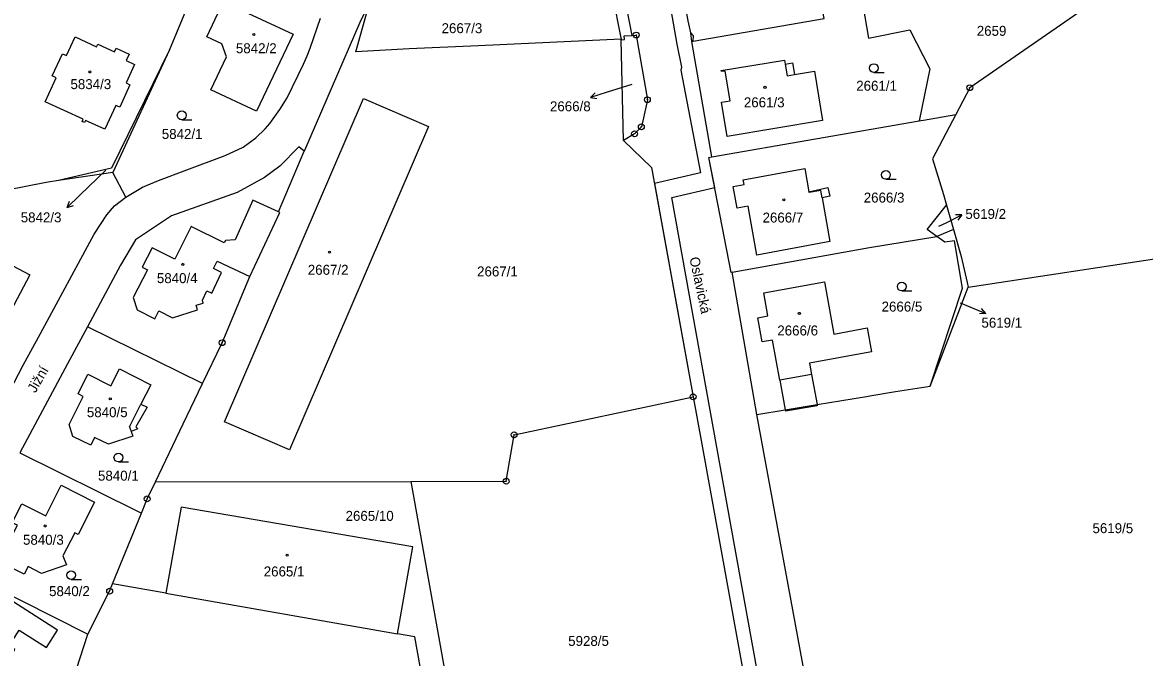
# Model space of a CAD drawing. Extents: x -644096 to -634268, y -1141430 to -1133463.
# Drawn here: x -639819.5 to -639627.9, y -1138823.3 to -1138714.8 of the extents above; entities that cross this region are included whole.
import ezdxf

# ---------------------------------------------------------------- set-up
doc = ezdxf.new("R2010")
doc.units = 0
for name, color, linetype in [('_CIVIL_CONSTRUCTION', 7, 'Continuous'), ('B_Hranice _3D', 7, 'Continuous'), ('M_Svah_Nasyp', 7, 'Continuous'), ('M_Svah_Zarez', 7, 'Continuous'), ('svrsek_osa_sjezdy', 7, 'Continuous'), ('svrsek_osa_terminal_VRT', 7, 'Continuous'), ('svrsek_osa_VRT', 7, 'Continuous'), ('svrsek_popisy_VRT', 7, 'Continuous'), ('terminal_VRT', 7, 'Continuous')]:
    doc.layers.add(name, color=color, linetype=linetype)

msp = doc.modelspace()

# ---------------------------------------------------------------- linework, layer by layer
at = {"layer": '_CIVIL_CONSTRUCTION'}
for centre, radius in [((-639714.69, -1138716.99), 0.5), ((-639714.69, -1138716.99), 0.0303), ((-639657.76, -1138725.98), 0.5), ((-639657.76, -1138725.98), 0.0303), ((-639712.79, -1138728.03), 0.5), ((-639712.79, -1138728.03), 0.0303), ((-639713.82, -1138732.65), 0.5), ((-639714.98, -1138733.84), 0.5), ((-639714.98, -1138733.84), 0.0303), ((-639713.82, -1138732.65), 0.0303), ((-639785.39, -1138769.52), 0.5), ((-639785.39, -1138769.52), 0.0303), ((-639704.99, -1138778.75), 0.5), ((-639704.99, -1138778.75), 0.0303), ((-639735.54, -1138785.23), 0.5), ((-639735.54, -1138785.23), 0.0303), ((-639736.89, -1138793.17), 0.5), ((-639736.89, -1138793.17), 0.0303), ((-639798.18, -1138796.18), 0.5), ((-639798.18, -1138796.18), 0.0303), ((-639804.58, -1138811.94), 0.5), ((-639804.58, -1138811.94), 0.0303)]:
    msp.add_circle(centre, radius, dxfattribs=at)
at = {"layer": 'B_Hranice _3D'}
for points in [[(-639710.19, -1138704.51), (-639707.75, -1138718.55), (-639706.98, -1138722.49), (-639707.1, -1138723), (-639703.72, -1138740.51), (-639711.6, -1138742.31), (-639704.99, -1138778.75), (-639703.51, -1138786.84), (-639694.29, -1138837.72), (-639694.86, -1138837.8), (-639693.53, -1138848.16), (-639695.07, -1138850.69), (-639697.61, -1138852.33), (-639698.6, -1138852.6), (-639697.11, -1138868.12)], [(-639692.1, -1138836.17), (-639698.53, -1138800.59), (-639708.6, -1138744.7), (-639701.3, -1138743.03), (-639702.3, -1138737.89), (-639701.78, -1138737.79), (-639705.21, -1138718.08), (-639705.39, -1138716.62), (-639705.82, -1138714.57)]]:
    msp.add_lwpolyline(points, dxfattribs=at)
at = {"layer": 'M_Svah_Nasyp'}
for p, q in [((-639718.72, -1138710.4), (-639717.39, -1138717.16)), ((-639717.39, -1138717.16), (-639717.29, -1138717.67)), ((-639689.27, -1138721.94), (-639688.92, -1138723.95)), ((-639688.92, -1138723.95), (-639687.68, -1138723.74)), ((-639683.2, -1138743.51), (-639685.17, -1138743.89)), ((-639682.98, -1138744.76), (-639683.2, -1138743.51)), ((-639685.17, -1138743.89), (-639685.21, -1138743.77)), ((-639690.19, -1138775.93), (-639689.25, -1138780.98)), ((-639684.75, -1138774.95), (-639683.83, -1138780.08)), ((-639801.22, -1138783.85), (-639799.24, -1138779.98)), ((-639689.25, -1138780.98), (-639689.21, -1138781.22)), ((-639683.79, -1138780.3), (-639689.21, -1138781.22)), ((-639683.83, -1138780.08), (-639683.79, -1138780.3)), ((-639801.22, -1138783.85), (-639800.9, -1138784.67))]:
    msp.add_line(p, q, dxfattribs=at)
for points in [[(-639775.78, -1138747.16), (-639780.14, -1138745.19), (-639783.17, -1138751.94), (-639784.81, -1138752.04)], [(-639784.81, -1138752.04), (-639785.06, -1138752.44), (-639790.64, -1138749.65), (-639793.44, -1138755.24), (-639797.35, -1138753.29), (-639799.01, -1138756.61), (-639798.12, -1138757.07), (-639800.57, -1138761.82), (-639799.86, -1138763.93), (-639796.87, -1138765.45), (-639796.19, -1138764.1), (-639793.88, -1138765.26), (-639789.59, -1138763.92), (-639789.82, -1138763.08)], [(-639788.02, -1138760.65), (-639787.15, -1138761.06), (-639785.49, -1138757.51), (-639786.87, -1138756.86)], [(-639786.87, -1138756.86), (-639786.24, -1138755.61), (-639780.64, -1138758.21)], [(-639789.82, -1138763.08), (-639788.61, -1138762.75), (-639788.76, -1138762.27), (-639788.02, -1138760.65)]]:
    msp.add_lwpolyline(points, dxfattribs=at)
at = {"layer": 'M_Svah_Zarez'}
for centre in [(-639779.98, -1138716.88), (-639807.95, -1138723.29), (-639692.71, -1138725.92), (-639689.48, -1138745.13), (-639767.04, -1138754.05), (-639792.09, -1138756.14), (-639686.85, -1138764.51), (-639804.47, -1138779.11), (-639815.6, -1138800.8), (-639774.28, -1138805.77)]:
    msp.add_circle(centre, 0.175, dxfattribs=at)
at = {"layer": 'svrsek_osa_sjezdy'}
for p, q in [((-639674.13, -1138723.38), (-639672.38, -1138723.38)), ((-639792.28, -1138731.44), (-639790.53, -1138731.44)), ((-639672.07, -1138741.62), (-639670.32, -1138741.62)), ((-639669.37, -1138760.68), (-639667.62, -1138760.68)), ((-639803.09, -1138789.88), (-639801.34, -1138789.88)), ((-639811.15, -1138809.96), (-639809.4, -1138809.96))]:
    msp.add_line(p, q, dxfattribs=at)
for centre in [(-639674.13, -1138722.63), (-639792.28, -1138730.69), (-639672.07, -1138740.87), (-639669.37, -1138759.93), (-639803.09, -1138789.13), (-639811.15, -1138809.21)]:
    msp.add_circle(centre, 0.75, dxfattribs=at)
at = {"layer": 'svrsek_osa_terminal_VRT'}
msp.add_arc((-642050.26, -1145189.6), 8802.25, 41.413152, 75.317049, dxfattribs=at)
at = {"layer": 'svrsek_popisy_VRT'}
for p, q in [((-639715.42, -1138725.44), (-639719.65, -1138726.76)), ((-639719.65, -1138726.76), (-639722.52, -1138727.64)), ((-639722.52, -1138727.64), (-639721.71, -1138726.87)), ((-639722.52, -1138727.64), (-639721.42, -1138727.82)), ((-639805.26, -1138740.06), (-639809.67, -1138744.32)), ((-639809.67, -1138744.32), (-639811.83, -1138746.41)), ((-639811.83, -1138746.41), (-639811.46, -1138745.35)), ((-639811.83, -1138746.41), (-639810.76, -1138746.07)), ((-639663.02, -1138749.61), (-639661.8, -1138749.03)), ((-639661.8, -1138749.03), (-639659.1, -1138747.71)), ((-639659.1, -1138747.71), (-639660.22, -1138747.7)), ((-639659.1, -1138747.71), (-639659.78, -1138748.6)), ((-639659.4, -1138762.69), (-639657.77, -1138763.37)), ((-639657.77, -1138763.37), (-639655.01, -1138764.54)), ((-639655.01, -1138764.54), (-639656.12, -1138764.61)), ((-639655.01, -1138764.54), (-639655.73, -1138763.69))]:
    msp.add_line(p, q, dxfattribs=at)
at = {"layer": 'terminal_VRT'}
for p, q in [((-639790.54, -1138710.24), (-639794.45, -1138719.64)), ((-639716.69, -1138710.57), (-639715.45, -1138717.04)), ((-639716.87, -1138735.02), (-639717.24, -1138717.79)), ((-639794.45, -1138719.64), (-639804.04, -1138740.46)), ((-639701.78, -1138737.79), (-639666.42, -1138731.66)), ((-639804.04, -1138740.46), (-639813.31, -1138741.83)), ((-639801.82, -1138744.67), (-639804.04, -1138740.46)), ((-639661.73, -1138746.06), (-639660.51, -1138750.18)), ((-639660.51, -1138750.18), (-639663.38, -1138751.38)), ((-639658.04, -1138760.04), (-639615.92, -1138753.63)), ((-639694.11, -1138781.79), (-639698.34, -1138757.49)), ((-639664.52, -1138776.93), (-639658.04, -1138760.04)), ((-639788.73, -1138776.49), (-639808.38, -1138766.83)), ((-639796.78, -1138793.27), (-639753.15, -1138793.2)), ((-639753.15, -1138793.2), (-639744.04, -1138844.21)), ((-639804.08, -1138810.71), (-639799.17, -1138798.61)), ((-639795.01, -1138812.29), (-639804.08, -1138810.71)), ((-639795.01, -1138812.29), (-639755.46, -1138819.2)), ((-639810.25, -1138825.23), (-639808.3, -1138819.29))]:
    msp.add_line(p, q, dxfattribs=at)
for points in [[(-639704.96, -1138718.04), (-639704.94, -1138717.14), (-639705.39, -1138716.62), (-639705.82, -1138714.57), (-639707.66, -1138704.45)], [(-639784.66, -1138720.73), (-639785.44, -1138718.48), (-639788.01, -1138717.29), (-639785.15, -1138711.29), (-639780.99, -1138713.24), (-639773.28, -1138716.85), (-639779.52, -1138729.98), (-639787.32, -1138726.34), (-639784.66, -1138720.73)], [(-639771.35, -1138736.84), (-639771.27, -1138736.66), (-639761.83, -1138714.77), (-639760.73, -1138712.58)], [(-639717.24, -1138717.79), (-639717.29, -1138717.67), (-639741.63, -1138718.83), (-639753.47, -1138719.37), (-639762.55, -1138719.84), (-639760.54, -1138712.75)], [(-639704.96, -1138718.04), (-639682.64, -1138714.18), (-639682.85, -1138712.97)], [(-639676.03, -1138711.9), (-639675.05, -1138717.55), (-639667.99, -1138716.1), (-639664.56, -1138722.75), (-639666.42, -1138731.66)], [(-639636.91, -1138711.63), (-639657.76, -1138725.98), (-639660.16, -1138730.56)], [(-639801.82, -1138744.67), (-639798.97, -1138742.98), (-639796.23, -1138741.84), (-639791.42, -1138740.01), (-639784.85, -1138737.58), (-639781.79, -1138736.15), (-639779.63, -1138734.51), (-639778.05, -1138732.98), (-639777.24, -1138732.1), (-639775.53, -1138729.7), (-639774.29, -1138727.7), (-639771.5, -1138721.96), (-639770.86, -1138720.52), (-639770.36, -1138719.22), (-639768.59, -1138714.13)], [(-639801.79, -1138725.16), (-639801.11, -1138725.49), (-639802.86, -1138729.29), (-639803.54, -1138728.99), (-639805.41, -1138733.07), (-639808.68, -1138731.57), (-639808.88, -1138731.94), (-639809.28, -1138731.76), (-639809.1, -1138731.36), (-639815.58, -1138728.38), (-639813.7, -1138724.29), (-639814.38, -1138723.98), (-639812.63, -1138720.2), (-639811.95, -1138720.51), (-639810.47, -1138717.32), (-639806.83, -1138718.98), (-639806.62, -1138718.54), (-639803.77, -1138719.86), (-639803.49, -1138719.24), (-639801.27, -1138720.23), (-639801.77, -1138721.34), (-639800.33, -1138722.01), (-639801.79, -1138725.16)], [(-639717.24, -1138717.79), (-639716.72, -1138717.77), (-639716.75, -1138717.12), (-639715.45, -1138717.04)], [(-639715.45, -1138717.04), (-639714.69, -1138716.99), (-639712.79, -1138728.03), (-639713.82, -1138732.65), (-639714.98, -1138733.84), (-639716.87, -1138735.02)], [(-639701.78, -1138737.79), (-639705.21, -1138718.08), (-639704.96, -1138718.04)], [(-639794.45, -1138719.64), (-639804.28, -1138739.7), (-639813.31, -1138741.83)], [(-639687.68, -1138723.74), (-639684.27, -1138723.16), (-639682.87, -1138731.56), (-639699.16, -1138734.31), (-639700.14, -1138728.47), (-639698.66, -1138728.22), (-639699.51, -1138723.14), (-639700.15, -1138723.24), (-639700.19, -1138723.05), (-639689.38, -1138721.25), (-639689.27, -1138721.94), (-639688.01, -1138721.73), (-639687.68, -1138723.74)], [(-639761.27, -1138727.83), (-639750.18, -1138732.6), (-639773.88, -1138787.78), (-639784.95, -1138783.02), (-639761.27, -1138727.83)], [(-639666.42, -1138731.66), (-639666.09, -1138731.6), (-639665.66, -1138731.52), (-639660.16, -1138730.56)], [(-639660.16, -1138730.56), (-639664.12, -1138738.12), (-639662.24, -1138744.21), (-639661.73, -1138746.06)], [(-639716.87, -1138735.02), (-639712.09, -1138739.62), (-639704.99, -1138778.75)], [(-639771.35, -1138736.84), (-639772.29, -1138736.08), (-639775.53, -1138739.35), (-639778.17, -1138741.29), (-639782.81, -1138743.85), (-639794.01, -1138747.88), (-639800.18, -1138751.95), (-639802.71, -1138756.26), (-639808.38, -1138766.83)], [(-639788.73, -1138776.49), (-639785.39, -1138769.52), (-639780.64, -1138758.21), (-639775.55, -1138747.27), (-639775.78, -1138747.16), (-639771.35, -1138736.84)], [(-639698.34, -1138757.49), (-639698.5, -1138757.52), (-639702.3, -1138737.89), (-639701.78, -1138737.79)], [(-639696.44, -1138741.71), (-639685.9, -1138739.79), (-639685.21, -1138743.77), (-639681.99, -1138742.99), (-639681.65, -1138744.5), (-639682.98, -1138744.76), (-639681.64, -1138752.25), (-639694.08, -1138754.56), (-639695.58, -1138746.2), (-639697.44, -1138746.56), (-639698.13, -1138742.85), (-639696.24, -1138742.52), (-639696.44, -1138741.71)], [(-639813.31, -1138741.83), (-639815.41, -1138742.14), (-639841.84, -1138747.34)], [(-639824.08, -1138782.35), (-639819.32, -1138773.33), (-639816.4, -1138767.92), (-639807.22, -1138750.98), (-639805.04, -1138747.68), (-639803.75, -1138746.14), (-639801.82, -1138744.67)], [(-639663.38, -1138751.38), (-639665.03, -1138750.21), (-639661.73, -1138746.06)], [(-639830.34, -1138760.78), (-639830.94, -1138758.66), (-639834.63, -1138756.7), (-639833.49, -1138754.54), (-639833.76, -1138754.4), (-639833.44, -1138753.79), (-639833.16, -1138753.93), (-639831.55, -1138750.86), (-639818.18, -1138757.95), (-639822, -1138765.16), (-639824.63, -1138770.13), (-639824.98, -1138770.78), (-639833.31, -1138766.32), (-639830.34, -1138760.78)], [(-639660.51, -1138750.18), (-639659.2, -1138754.8), (-639658.19, -1138759.23), (-639658.04, -1138760.04)], [(-639698.34, -1138757.49), (-639674.9, -1138753.26), (-639663.38, -1138751.38)], [(-639664.52, -1138776.93), (-639659.02, -1138760.19), (-639660.36, -1138752.13), (-639662.02, -1138752.34), (-639663.38, -1138751.38)], [(-639685.1, -1138772.99), (-639684.75, -1138774.95), (-639690.19, -1138775.93), (-639691.43, -1138769.06), (-639693.18, -1138769.38), (-639693.92, -1138765.27), (-639692.21, -1138764.95), (-639692.93, -1138761.02), (-639682.57, -1138759.13), (-639680.95, -1138768.03), (-639675.28, -1138766.99), (-639674.54, -1138771.09), (-639685.1, -1138772.99)], [(-639808.38, -1138766.83), (-639811.76, -1138773.12), (-639819.94, -1138788.29)], [(-639808.28, -1138774.91), (-639804.39, -1138776.89), (-639802.92, -1138774), (-639797.58, -1138776.72), (-639799.24, -1138779.98), (-639798.17, -1138780.53), (-639800.09, -1138783.85), (-639799.77, -1138784.24), (-639800.9, -1138784.67), (-639800.6, -1138785.47), (-639804.78, -1138786.86), (-639807.14, -1138785.68), (-639807.81, -1138787.03), (-639810.85, -1138785.51), (-639811.51, -1138783.48), (-639809.09, -1138778.68), (-639809.98, -1138778.23), (-639808.28, -1138774.91)], [(-639796.78, -1138793.27), (-639792.02, -1138783.34), (-639788.73, -1138776.49)], [(-639694.11, -1138781.79), (-639689.25, -1138780.98), (-639683.83, -1138780.08), (-639675.37, -1138778.68), (-639674.83, -1138778.59), (-639670.46, -1138777.86), (-639664.52, -1138776.93)], [(-639753.15, -1138793.2), (-639736.89, -1138793.17), (-639735.54, -1138785.23), (-639704.99, -1138778.75)], [(-639704.99, -1138778.75), (-639703.51, -1138786.84), (-639694.29, -1138837.72), (-639694.86, -1138837.8)], [(-639669.81, -1138863.94), (-639670.56, -1138862.94), (-639670.81, -1138862.24), (-639671, -1138861.26), (-639671.06, -1138859.76), (-639670.77, -1138857.77), (-639670.78, -1138855.76), (-639671.14, -1138853.78), (-639671.75, -1138851.85), (-639672.64, -1138850.04), (-639673.86, -1138848.44), (-639675.25, -1138847.01), (-639676.83, -1138845.79), (-639678.12, -1138845), (-639678.95, -1138844.43), (-639680.48, -1138843.16), (-639681.47, -1138842.04), (-639681.87, -1138841.39), (-639680.61, -1138840.9), (-639682.3, -1138834.14), (-639683.24, -1138829.89), (-639685.2, -1138830.26), (-639694.11, -1138781.79)], [(-639819.94, -1138788.29), (-639799.7, -1138798.35), (-639799.17, -1138798.61)], [(-639799.17, -1138798.61), (-639798.18, -1138796.18), (-639796.78, -1138793.27)], [(-639822.79, -1138805.51), (-639820.31, -1138800.65), (-639821.23, -1138800.24), (-639819.59, -1138797.01), (-639815.48, -1138799.09), (-639812.83, -1138793.86), (-639807.16, -1138796.74), (-639809.94, -1138802.27), (-639810.53, -1138801.97), (-639812.55, -1138805.89), (-639811.94, -1138807.45), (-639816.21, -1138808.91), (-639818.49, -1138807.7), (-639819.19, -1138809.03), (-639822.13, -1138807.54), (-639822.79, -1138805.51)], [(-639755.46, -1138819.2), (-639752.85, -1138804.35), (-639792.36, -1138797.58), (-639795.01, -1138812.29)], [(-639830.89, -1138807.82), (-639825.63, -1138810.58), (-639808.3, -1138819.29)], [(-639808.3, -1138819.29), (-639804.58, -1138811.94), (-639804.08, -1138810.71)], [(-639823.73, -1138826.73), (-639823.87, -1138826.04), (-639822.65, -1138825.79), (-639822.74, -1138825.22), (-639820.74, -1138821.92), (-639821.75, -1138821.27), (-639820.03, -1138818.58), (-639815.38, -1138821.55), (-639813.48, -1138818.58), (-639823.16, -1138812.39), (-639824.88, -1138815.1), (-639826.65, -1138817.89), (-639830.34, -1138815.54), (-639832.28, -1138818.59), (-639831.4, -1138819.16), (-639835.15, -1138824.93), (-639831.09, -1138827.54), (-639830.29, -1138826.28), (-639828.11, -1138827.67), (-639823.73, -1138826.73)], [(-639748, -1138844.73), (-639752.48, -1138819.72), (-639755.46, -1138819.2)]]:
    msp.add_lwpolyline(points, dxfattribs=at)

# ---------------------------------------------------------------- texts
at = {"layer": 'svrsek_osa_VRT'}
for s, p in [('2667/3', (-639747.92, -1138716.67)), ('2659', (-639656.56, -1138717.12)), ('5842/2', (-639783.03, -1138720.09)), ('5834/3', (-639811.27, -1138726.22)), ('2661/1', (-639677.14, -1138726.5)), ('2666/8', (-639729.42, -1138730.01)), ('2661/3', (-639696.32, -1138729.33)), ('5842/1', (-639795.68, -1138734.73)), ('2666/3', (-639675.86, -1138745.59)), ('5842/3', (-639819.76, -1138748.97)), ('2666/7', (-639693.13, -1138749)), ('5619/2', (-639658.51, -1138748.38)), ('2667/2', (-639770.76, -1138757.92)), ('2667/1', (-639741.86, -1138758.2)), ('5840/4', (-639796.52, -1138759.34)), ('2666/5', (-639672.81, -1138764.2)), ('2666/6', (-639690.61, -1138768.28)), ('5619/1', (-639655.76, -1138766.95)), ('5840/5', (-639808.47, -1138782.23)), ('5840/1', (-639806.57, -1138793.07)), ('2665/10', (-639764.31, -1138799.93)), ('5619/5', (-639636.81, -1138802.03)), ('5840/3', (-639819.37, -1138804.01)), ('2665/1', (-639778.28, -1138809.42)), ('5840/2', (-639814.92, -1138812.78)), ('5928/5', (-639726.31, -1138821.28))]:
    msp.add_text(s, height=1.7, dxfattribs=at).set_placement(p)
at = {"layer": 'svrsek_popisy_VRT'}
for s, rotation, p in [('Oslavická', 282, (-639705.63, -1138755.06)), ('Jižní', 60, (-639817.26, -1138778.2))]:
    msp.add_text(s, height=1.7, rotation=rotation, dxfattribs=at).set_placement(p)

doc.saveas('drawing.dxf')
